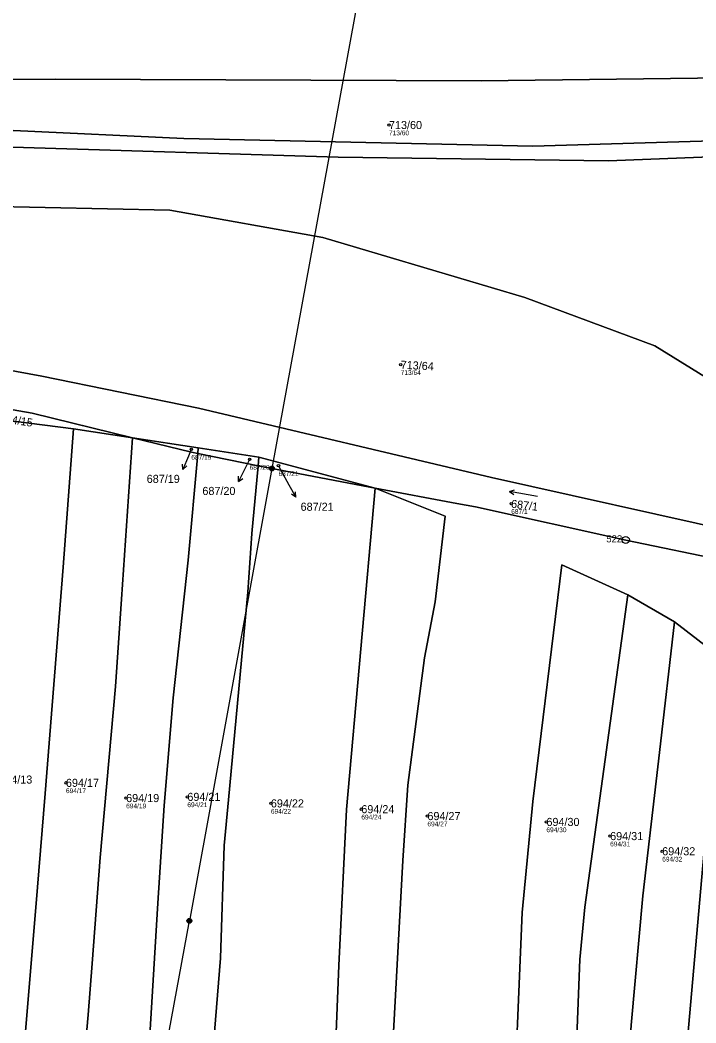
# Model space of a CAD drawing. Extents: x -732749 to -730903, y -1025757 to -1023435.
# Drawn here: x -731650 to -731507.8, y -1024104.1 to -1023893.2 of the extents above; entities that cross this region are included whole.
import ezdxf

# ---------------------------------------------------------------- set-up
doc = ezdxf.new("R2010")
doc.units = 0
for name, color, linetype in [('Definiční body', 7, 'Continuous'), ('Hranice parcel', 7, 'Continuous'), ('Parcelní čísla', 7, 'Continuous'), ('Polygon parcely', 7, 'Continuous'), ('Pop  PČ popisy', 7, 'Continuous'), ('Poz předměty', 7, 'Continuous'), ('Značky bodu BP', 7, 'Continuous'), ('Značky kultur', 7, 'Continuous')]:
    doc.layers.add(name, color=color, linetype=linetype)

msp = doc.modelspace()

# ---------------------------------------------------------------- linework, layer by layer
at = {"layer": 'Definiční body'}
for centre in [(-731572.35, -1023915.23), (-731569.88, -1023965.63), (-731613.93, -1023983.46), (-731601.67, -1023985.57), (-731595.59, -1023986.89), (-731546.64, -1023994.85), (-731640.3, -1024053.58), (-731627.64, -1024056.78), (-731614.76, -1024056.53), (-731597.19, -1024057.9), (-731578.17, -1024059.12), (-731564.26, -1024060.57), (-731539.23, -1024061.8), (-731525.83, -1024064.78), (-731514.88, -1024067.97)]:
    msp.add_circle(centre, 0.25, dxfattribs=at)
at = {"layer": 'Hranice parcel'}
for p, q in [((-731638.73, -1023979.13), (-731654.72, -1023977.09)), ((-731638.73, -1023979.13), (-731626.31, -1023981.02)), ((-731626.31, -1023981.02), (-731613.86, -1023984.06)), ((-731612.46, -1023983.14), (-731626.31, -1023981.02)), ((-731613.86, -1023984.06), (-731612.57, -1023984.32)), ((-731612.57, -1023984.32), (-731612.46, -1023983.14)), ((-731612.57, -1023984.32), (-731599.9, -1023986.88)), ((-731599.74, -1023985.11), (-731612.46, -1023983.14)), ((-731599.9, -1023986.88), (-731599.74, -1023985.11)), ((-731575.22, -1023991.57), (-731599.74, -1023985.11)), ((-731522.14, -1024014.05), (-731512.29, -1024019.72)), ((-731512.29, -1024019.72), (-731502.44, -1024027.27))]:
    msp.add_line(p, q, dxfattribs=at)
for points in [[(-731704.56, -1023905.58), (-731671.04, -1023905.77), (-731642.51, -1023905.58), (-731552.96, -1023905.96), (-731490.34, -1023905.19), (-731471, -1023902.89), (-731438.42, -1023898.8)], [(-731428.84, -1023916.09), (-731447.12, -1023917.08), (-731478.28, -1023917.75), (-731542.1, -1023919.68), (-731615.48, -1023918.06), (-731651.32, -1023916.41), (-731673.53, -1023917.75), (-731689.05, -1023919.67), (-731699.39, -1023923.31)], [(-731687.51, -1023922.74), (-731651.51, -1023919.86), (-731583.03, -1023921.97), (-731526.15, -1023922.74), (-731476.17, -1023920.82), (-731426.61, -1023919.41)], [(-731435.75, -1024017.71), (-731440.73, -1024008.32), (-731450.3, -1024002.57), (-731516.44, -1023961.69), (-731543.75, -1023951.48), (-731586.29, -1023938.91), (-731618.48, -1023933.17), (-731657.83, -1023932.32)], [(-731655.71, -1023966.11), (-731653.37, -1023966.55), (-731645.37, -1023968.05)], [(-731645.37, -1023968.05), (-731612.42, -1023974.8), (-731550.77, -1023989.35), (-731499.23, -1024000.84), (-731480.88, -1024007.84), (-731476.12, -1024016.75)], [(-731626.31, -1023981.02), (-731647.43, -1023975.85), (-731652.98, -1023974.83), (-731655.21, -1023974.42)], [(-731649.77, -1024117.56), (-731646.63, -1024079.83), (-731644.64, -1024055.8), (-731640.87, -1024008.23), (-731638.73, -1023979.13)], [(-731637.2, -1024119.66), (-731635.62, -1024102.36), (-731634.79, -1024091.58), (-731633.11, -1024069.25), (-731629.86, -1024033.32), (-731628.6, -1024014.97), (-731626.31, -1023981.02)], [(-731623.51, -1024120.53), (-731620.99, -1024078.89), (-731619.63, -1024058.35), (-731617.74, -1024035.68), (-731614.6, -1024006.74), (-731612.57, -1023984.32)], [(-731610.3, -1024121.55), (-731607.78, -1024090.46), (-731607.01, -1024066.74), (-731606.11, -1024057.13), (-731602.02, -1024013.51), (-731601.18, -1024001.14), (-731599.9, -1023986.88)], [(-731599.9, -1023986.88), (-731596.97, -1023987.47), (-731575.22, -1023991.57)], [(-731584.32, -1024127.17), (-731582.91, -1024092), (-731581.3, -1024059.2), (-731575.22, -1023991.57)], [(-731577.09, -1024129.28), (-731572.74, -1024130.4), (-731569.41, -1024069.88), (-731568.37, -1024054.07), (-731564.88, -1024027.29), (-731562.6, -1024015.52), (-731560.51, -1023997.48), (-731575.22, -1023991.57)], [(-731554.18, -1023995.53), (-731558.07, -1023994.8), (-731575.22, -1023991.57)], [(-731459.44, -1024028.2), (-731479.1, -1024020.06), (-731486.71, -1024012.12), (-731500.89, -1024007.04), (-731522.54, -1024002.51), (-731554.18, -1023995.53)], [(-731548.1, -1024139.92), (-731546.39, -1024129.25), (-731544.34, -1024080.82), (-731542.12, -1024057.47), (-731535.98, -1024007.76), (-731522.14, -1024014.05)], [(-731534.4, -1024146.87), (-731532.19, -1024090.75), (-731531.12, -1024079.74), (-731522.14, -1024014.05)], [(-731524.59, -1024154.18), (-731521.42, -1024104.52), (-731518.96, -1024077.33), (-731515.44, -1024047.23), (-731512.29, -1024019.72)], [(-731513.48, -1024162.39), (-731511.99, -1024144.78), (-731510.19, -1024114.67), (-731502.44, -1024027.27)]]:
    msp.add_lwpolyline(points, dxfattribs=at)
at = {"layer": 'Polygon parcely'}
for points in [[(-731438.42, -1023898.8), (-731446.29, -1023882.39), (-731451.16, -1023873.26), (-731462.14, -1023854.39), (-731467.17, -1023845.61), (-731508.34, -1023847.14), (-731532.85, -1023846.76), (-731595.17, -1023847.14), (-731614.32, -1023848.1), (-731658.55, -1023848.29), (-731742.62, -1023847.34), (-731795.29, -1023842.93), (-731801.05, -1023869.94), (-731758.06, -1023873.14), (-731733.45, -1023875.67), (-731694.79, -1023879.71), (-731697.66, -1023883.92), (-731704.56, -1023905.58), (-731671.04, -1023905.77), (-731642.51, -1023905.58), (-731552.96, -1023905.96), (-731490.34, -1023905.19), (-731471, -1023902.89)], [(-731438.42, -1023898.8), (-731471, -1023902.89), (-731490.34, -1023905.19), (-731552.96, -1023905.96), (-731642.51, -1023905.58), (-731671.04, -1023905.77), (-731704.56, -1023905.58), (-731699.39, -1023923.31), (-731689.05, -1023919.67), (-731673.53, -1023917.75), (-731651.32, -1023916.41), (-731615.48, -1023918.06), (-731542.1, -1023919.68), (-731478.28, -1023917.75), (-731447.12, -1023917.08), (-731428.84, -1023916.09)], [(-731657.83, -1023932.32), (-731618.48, -1023933.17), (-731586.29, -1023938.91), (-731543.75, -1023951.48), (-731516.44, -1023961.69), (-731450.3, -1024002.57), (-731440.73, -1024008.32), (-731435.75, -1024017.71), (-731427.19, -1024015.28), (-731394.49, -1023999.66), (-731382.57, -1023989.16), (-731366.86, -1023968.65), (-731372.61, -1023962.9), (-731383.52, -1023956.96), (-731390.6, -1023946.35), (-731418.38, -1023925.35), (-731426.61, -1023919.41), (-731476.17, -1023920.82), (-731526.15, -1023922.74), (-731583.03, -1023921.97), (-731651.51, -1023919.86), (-731687.51, -1023922.74), (-731670.28, -1023931.17)], [(-731435.75, -1024017.71), (-731440.73, -1024008.32), (-731450.3, -1024002.57), (-731516.44, -1023961.69), (-731543.75, -1023951.48), (-731586.29, -1023938.91), (-731618.48, -1023933.17), (-731657.83, -1023932.32), (-731657.45, -1023935.57), (-731656.05, -1023959.31), (-731655.71, -1023966.11), (-731653.37, -1023966.55), (-731645.37, -1023968.05), (-731612.42, -1023974.8), (-731550.77, -1023989.35), (-731499.23, -1024000.84), (-731480.88, -1024007.84), (-731476.12, -1024016.75), (-731449.59, -1024031.36), (-731440.82, -1024023.14), (-731438.82, -1024021.15)], [(-731449.59, -1024031.36), (-731476.12, -1024016.75), (-731480.88, -1024007.84), (-731499.23, -1024000.84), (-731550.77, -1023989.35), (-731612.42, -1023974.8), (-731645.37, -1023968.05), (-731653.37, -1023966.55), (-731655.71, -1023966.11), (-731655.21, -1023974.42), (-731652.98, -1023974.83), (-731647.43, -1023975.85), (-731626.31, -1023981.02), (-731612.46, -1023983.14), (-731599.74, -1023985.11), (-731575.22, -1023991.57), (-731558.07, -1023994.8), (-731554.18, -1023995.53), (-731522.54, -1024002.51), (-731500.89, -1024007.04), (-731486.71, -1024012.12), (-731479.1, -1024020.06), (-731459.44, -1024028.2), (-731452.13, -1024033.73)], [(-731647.43, -1023975.85), (-731652.98, -1023974.83), (-731655.21, -1023974.42), (-731654.72, -1023977.09), (-731638.73, -1023979.13), (-731626.31, -1023981.02)], [(-731646.63, -1024079.83), (-731644.64, -1024055.8), (-731640.87, -1024008.23), (-731638.73, -1023979.13), (-731654.72, -1023977.09), (-731653.58, -1023998.71), (-731657.53, -1024043.74), (-731659.42, -1024060.31), (-731663.74, -1024089.04), (-731665.81, -1024108.55), (-731666.55, -1024114.94), (-731655.41, -1024116.84), (-731649.77, -1024117.56)], [(-731629.86, -1024033.32), (-731628.6, -1024014.97), (-731626.31, -1023981.02), (-731638.73, -1023979.13), (-731640.87, -1024008.23), (-731644.64, -1024055.8), (-731646.63, -1024079.83), (-731649.77, -1024117.56), (-731644.22, -1024118.72), (-731637.2, -1024119.66), (-731635.62, -1024102.36), (-731634.79, -1024091.58), (-731633.11, -1024069.25)], [(-731620.99, -1024078.89), (-731619.63, -1024058.35), (-731617.74, -1024035.68), (-731614.6, -1024006.74), (-731612.57, -1023984.32), (-731613.86, -1023984.06), (-731626.31, -1023981.02), (-731628.6, -1024014.97), (-731629.86, -1024033.32), (-731633.11, -1024069.25), (-731634.79, -1024091.58), (-731635.62, -1024102.36), (-731637.2, -1024119.66), (-731632.27, -1024119.87), (-731623.51, -1024120.53)], [(-731626.31, -1023981.02), (-731613.86, -1023984.06), (-731612.57, -1023984.32), (-731612.46, -1023983.14)], [(-731606.11, -1024057.13), (-731602.02, -1024013.51), (-731601.18, -1024001.14), (-731599.9, -1023986.88), (-731612.57, -1023984.32), (-731614.6, -1024006.74), (-731617.74, -1024035.68), (-731619.63, -1024058.35), (-731620.99, -1024078.89), (-731623.51, -1024120.53), (-731619.84, -1024120.95), (-731610.3, -1024121.55), (-731607.78, -1024090.46), (-731607.01, -1024066.74)], [(-731599.74, -1023985.11), (-731612.46, -1023983.14), (-731612.57, -1023984.32), (-731599.9, -1023986.88)], [(-731581.3, -1024059.2), (-731575.22, -1023991.57), (-731596.97, -1023987.47), (-731599.9, -1023986.88), (-731601.18, -1024001.14), (-731602.02, -1024013.51), (-731606.11, -1024057.13), (-731607.01, -1024066.74), (-731607.78, -1024090.46), (-731610.3, -1024121.55), (-731608.75, -1024121.69), (-731611.96, -1024163.79), (-731592.46, -1024168.3), (-731591.79, -1024168.44), (-731589.13, -1024126.33), (-731584.32, -1024127.17), (-731582.91, -1024092)], [(-731575.22, -1023991.57), (-731599.74, -1023985.11), (-731599.9, -1023986.88), (-731596.97, -1023987.47)], [(-731564.88, -1024027.29), (-731562.6, -1024015.52), (-731560.51, -1023997.48), (-731575.22, -1023991.57), (-731581.3, -1024059.2), (-731582.91, -1024092), (-731584.32, -1024127.17), (-731577.09, -1024129.28), (-731572.74, -1024130.4), (-731569.41, -1024069.88), (-731568.37, -1024054.07)], [(-731534.4, -1024146.87), (-731532.19, -1024090.75), (-731531.12, -1024079.74), (-731522.14, -1024014.05), (-731535.98, -1024007.76), (-731542.12, -1024057.47), (-731544.34, -1024080.82), (-731546.39, -1024129.25), (-731548.1, -1024139.92), (-731547.64, -1024140.13), (-731543.55, -1024142.05)], [(-731534.4, -1024146.87), (-731533.69, -1024147.25), (-731528.6, -1024151.22), (-731524.59, -1024154.18), (-731521.42, -1024104.52), (-731518.96, -1024077.33), (-731515.44, -1024047.23), (-731512.29, -1024019.72), (-731522.14, -1024014.05), (-731531.12, -1024079.74), (-731532.19, -1024090.75)], [(-731524.59, -1024154.18), (-731513.48, -1024162.39), (-731511.99, -1024144.78), (-731510.19, -1024114.67), (-731502.44, -1024027.27), (-731512.29, -1024019.72), (-731515.44, -1024047.23), (-731518.96, -1024077.33), (-731521.42, -1024104.52)], [(-731509.04, -1024183.85), (-731498.14, -1024185.69), (-731490.27, -1024187.24), (-731489.78, -1024176.64), (-731486.03, -1024140.81), (-731482.41, -1024098.83), (-731479.6, -1024046.51), (-731481.9, -1024043.79), (-731490.81, -1024036.97), (-731502.44, -1024027.27), (-731510.19, -1024114.67), (-731511.99, -1024144.78), (-731513.48, -1024162.39), (-731512.95, -1024162.78), (-731510.29, -1024165.23)]]:
    msp.add_lwpolyline(points, close=True, dxfattribs=at)
for points in [[(-731478.28, -1023917.75), (-731542.1, -1023919.68), (-731615.48, -1023918.06), (-731651.32, -1023916.41), (-731673.53, -1023917.75), (-731689.05, -1023919.67), (-731699.39, -1023923.31), (-731705.71, -1023925.23), (-731769.52, -1023949.5), (-731792.11, -1023963.16), (-731845.04, -1023997.74), (-731848.96, -1024002.05), (-731845.9, -1024002.95), (-731839.31, -1023998.25), (-731812.68, -1023980.03), (-731788.4, -1023964.68), (-731770.7, -1023953.04), (-731733.62, -1023938.87), (-731701.88, -1023926.95), (-731687.51, -1023922.74), (-731651.51, -1023919.86), (-731583.03, -1023921.97), (-731526.15, -1023922.74), (-731476.17, -1023920.82)], [(-731500.89, -1024007.04), (-731522.54, -1024002.51), (-731554.18, -1023995.53), (-731558.07, -1023994.8), (-731575.22, -1023991.57), (-731560.51, -1023997.48), (-731562.6, -1024015.52), (-731564.88, -1024027.29), (-731568.37, -1024054.07), (-731569.41, -1024069.88), (-731572.74, -1024130.4), (-731577.09, -1024129.28), (-731580.16, -1024170.97), (-731568.34, -1024173.54), (-731556.97, -1024176.01), (-731555.08, -1024136.77), (-731548.1, -1024139.92), (-731546.39, -1024129.25), (-731544.34, -1024080.82), (-731542.12, -1024057.47), (-731535.98, -1024007.76), (-731522.14, -1024014.05), (-731512.29, -1024019.72), (-731502.44, -1024027.27)]]:
    msp.add_lwpolyline(points, dxfattribs=at)
at = {"layer": 'Pop  PČ popisy'}
for p, q in [((-731613.93, -1023983.46), (-731614.54, -1023984.9)), ((-731615.71, -1023987.66), (-731615.78, -1023986.55)), ((-731614.54, -1023984.9), (-731615.71, -1023987.66)), ((-731615.71, -1023987.66), (-731614.86, -1023986.94)), ((-731601.67, -1023985.57), (-731602.65, -1023987.53)), ((-731595.59, -1023986.89), (-731593.39, -1023990.9)), ((-731602.65, -1023987.53), (-731604.01, -1023990.2)), ((-731604.01, -1023990.2), (-731604, -1023989.08)), ((-731604.01, -1023990.2), (-731603.11, -1023989.54)), ((-731593.39, -1023990.9), (-731591.94, -1023993.53)), ((-731591.94, -1023993.53), (-731592.86, -1023992.89)), ((-731591.94, -1023993.53), (-731591.98, -1023992.41))]:
    msp.add_line(p, q, dxfattribs=at)
at = {"layer": 'Poz předměty'}
for p, q in [((-731574.9, -1023866.93), (-731596.97, -1023987.47)), ((-731596.97, -1023987.47), (-731614.34, -1024082.6)), ((-731632.07, -1024179.24), (-731614.34, -1024082.6))]:
    msp.add_line(p, q, dxfattribs=at)
for centre, radius in [((-731596.97, -1023987.47), 0.5), ((-731596.97, -1023987.47), 0.4), ((-731596.97, -1023987.47), 0.3), ((-731596.97, -1023987.47), 0.2), ((-731596.97, -1023987.47), 0.1), ((-731614.34, -1024082.6), 0.5), ((-731614.34, -1024082.6), 0.4), ((-731614.34, -1024082.6), 0.3), ((-731614.34, -1024082.6), 0.2), ((-731614.34, -1024082.6), 0.1)]:
    msp.add_circle(centre, radius, dxfattribs=at)
at = {"layer": 'Značky bodu BP'}
for radius in [0.75, 0.03]:
    msp.add_circle((-731522.54, -1024002.51), radius, dxfattribs=at)
at = {"layer": 'Značky kultur'}
for p, q in [((-731546.99, -1023992.3), (-731545.94, -1023991.97)), ((-731541.08, -1023993.34), (-731546.99, -1023992.3)), ((-731546.99, -1023992.3), (-731546.11, -1023992.96))]:
    msp.add_line(p, q, dxfattribs=at)

# ---------------------------------------------------------------- texts
at = {"layer": 'Definiční body'}
for s, p in [('713/60', (-731572.35, -1023917.39)), ('713/64', (-731569.88, -1023967.79)), ('687/19', (-731613.93, -1023985.62)), ('687/20', (-731601.67, -1023987.73)), ('687/21', (-731595.59, -1023989.05)), ('687/1', (-731546.64, -1023997.01)), ('694/17', (-731640.3, -1024055.74)), ('694/19', (-731627.64, -1024058.94)), ('694/21', (-731614.76, -1024058.69)), ('694/22', (-731597.19, -1024060.06)), ('694/24', (-731578.17, -1024061.28)), ('694/27', (-731564.26, -1024062.73)), ('694/30', (-731539.23, -1024063.96)), ('694/31', (-731525.83, -1024066.94)), ('694/32', (-731514.88, -1024070.13))]:
    msp.add_text(s, height=1, dxfattribs=at).set_placement(p)
at = {"layer": 'Parcelní čísla'}
for s, p in [('713/60', (-731572.35, -1023916.08)), ('687/19', (-731623.31, -1023990.5)), ('687/20', (-731611.6, -1023993.04)), ('687/21', (-731590.94, -1023996.36)), ('694/13', (-731654.33, -1024053.74)), ('694/17', (-731640.3, -1024054.43)), ('694/19', (-731627.64, -1024057.63)), ('694/21', (-731614.76, -1024057.38)), ('694/22', (-731597.19, -1024058.75)), ('694/24', (-731578.17, -1024059.97)), ('694/27', (-731564.26, -1024061.42)), ('694/30', (-731539.23, -1024062.65)), ('694/31', (-731525.83, -1024065.63)), ('694/32', (-731514.88, -1024068.82))]:
    msp.add_text(s, height=1.7, dxfattribs=at).set_placement(p)
for s, rotation, p in [('713/64', 357, (-731569.92, -1023966.48)), ('694/15', 351, (-731654.3, -1023977.62)), ('687/1', 353, (-731546.74, -1023995.69))]:
    msp.add_text(s, height=1.7, rotation=rotation, dxfattribs=at).set_placement(p)
at = {"layer": 'Značky bodu BP'}
msp.add_text('522', height=1.5, dxfattribs=at).set_placement((-731526.64, -1024003.01))

doc.saveas('drawing.dxf')
